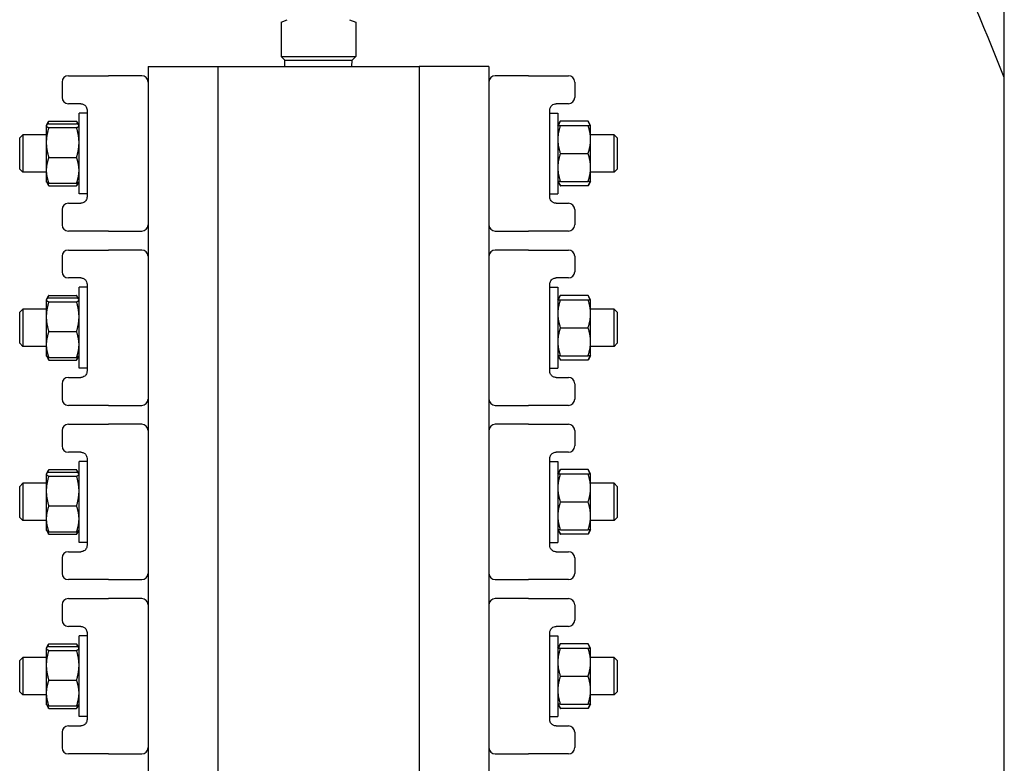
# Model space of a CAD drawing. Header units: inches. Extents: x 24 to 1128, y -58 to 748.
# Tile 274 of 656: x 461.9 to 471.79, y 309.55 to 317.01. Entities that reach past the tile are written whole.
import ezdxf

# ---------------------------------------------------------------- set-up
doc = ezdxf.new("R2010")
doc.units = ezdxf.units.IN
doc.header["$LTSCALE"] = 32
doc.header["$MEASUREMENT"] = 0
doc.layers.add('Visible (ANSI)', color=7, linetype='Continuous', lineweight=30)

msp = doc.modelspace()

# ---------------------------------------------------------------- linework, layer by layer
at = {"layer": 'Visible (ANSI)'}
for p, q in [((471.79233, 296.59617), (471.79233, 322.49617)), ((464.52983, 316.98903), (464.59233, 317.01492)), ((465.21733, 317.01492), (465.27983, 316.98903)), ((464.52983, 316.98903), (464.52983, 316.64617)), ((465.27983, 316.98903), (465.27983, 316.64617)), ((464.52983, 316.64617), (465.27983, 316.64617)), ((464.56733, 316.60867), (464.52983, 316.64617)), ((464.56733, 316.60867), (465.24233, 316.60867)), ((464.56897, 316.54617), (464.56733, 316.60867)), ((465.24069, 316.54617), (465.24233, 316.60867)), ((465.24233, 316.60867), (465.27983, 316.64617)), ((463.19333, 316.54617), (463.89333, 316.54617)), ((463.19333, 316.54617), (463.19333, 302.54617)), ((463.89333, 316.54617), (465.91633, 316.54617)), ((463.89333, 316.54617), (463.89333, 302.54617)), ((465.91633, 316.54617), (465.91633, 302.54617)), ((466.61633, 316.54617), (465.91633, 316.54617)), ((466.61633, 316.54617), (466.61633, 302.54617)), ((462.39333, 316.45117), (462.74059, 316.45117)), ((462.74059, 316.45117), (462.79607, 316.45117)), ((463.13083, 316.45117), (462.79607, 316.45117)), ((467.01359, 316.45117), (466.67883, 316.45117)), ((467.01359, 316.45117), (467.06907, 316.45117)), ((467.06907, 316.45117), (467.41633, 316.45117)), ((462.33083, 316.38867), (462.33083, 316.23367)), ((467.47883, 316.38867), (467.47883, 316.23367)), ((462.51833, 316.17117), (462.39333, 316.17117)), ((462.58083, 316.10867), (462.58083, 315.23367)), ((467.22883, 315.23367), (467.22883, 316.10867)), ((467.41633, 316.17117), (467.29133, 316.17117)), ((462.50083, 315.26467), (462.50083, 316.07767)), ((462.58083, 316.07767), (462.50083, 316.07767)), ((467.22883, 316.07767), (467.30883, 316.07767)), ((467.30883, 316.07767), (467.30883, 315.26467)), ((462.17183, 315.95267), (462.17305, 315.95478)), ((462.17183, 315.95267), (462.17183, 315.95057)), ((462.17183, 315.95057), (462.17183, 315.78118)), ((462.17305, 315.95478), (462.19407, 315.99119)), ((462.19697, 315.99609), (462.47569, 315.99609)), ((462.19697, 315.97037), (462.47569, 315.97037)), ((462.19697, 315.93078), (462.47569, 315.93078)), ((462.49961, 315.95478), (462.47859, 315.99119)), ((462.50083, 315.95267), (462.49961, 315.95478)), ((467.30883, 315.95267), (467.33397, 315.99622)), ((467.61269, 315.99622), (467.33397, 315.99622)), ((467.33397, 315.95267), (467.61269, 315.95267)), ((467.63783, 315.95267), (467.61269, 315.99622)), ((467.63783, 315.81192), (467.63783, 315.95267)), ((461.90483, 315.82742), (461.93608, 315.85867)), ((461.90483, 315.51492), (461.90483, 315.82742)), ((461.93608, 315.85867), (461.93608, 315.48367)), ((462.17183, 315.85867), (461.93608, 315.85867)), ((467.87358, 315.85867), (467.63783, 315.85867)), ((467.63783, 315.53042), (467.63783, 315.81192)), ((467.87358, 315.48367), (467.87358, 315.85867)), ((467.90483, 315.82742), (467.87358, 315.85867)), ((467.90483, 315.82742), (467.90483, 315.51492)), ((462.17183, 315.78118), (462.17183, 315.50177)), ((462.19697, 315.63158), (462.47569, 315.63158)), ((467.33397, 315.67117), (467.61269, 315.67117)), ((461.90483, 315.51492), (461.93608, 315.48367)), ((467.63783, 315.38967), (467.63783, 315.53042)), ((467.90483, 315.51492), (467.87358, 315.48367)), ((462.17183, 315.48367), (461.93608, 315.48367)), ((462.17183, 315.50177), (462.17183, 315.38967)), ((467.87358, 315.48367), (467.63783, 315.48367)), ((462.17183, 315.38967), (462.17305, 315.38756)), ((462.17305, 315.38756), (462.19407, 315.35115)), ((462.19697, 315.37197), (462.47569, 315.37197)), ((462.19697, 315.34625), (462.47569, 315.34625)), ((462.49961, 315.38756), (462.47859, 315.35115)), ((462.50083, 315.38967), (462.49961, 315.38756)), ((467.30883, 315.38967), (467.33397, 315.34612)), ((467.33397, 315.38967), (467.61269, 315.38967)), ((467.61269, 315.34612), (467.33397, 315.34612)), ((467.63783, 315.38967), (467.61269, 315.34612)), ((462.58083, 315.26467), (462.50083, 315.26467)), ((467.22883, 315.26467), (467.30883, 315.26467)), ((462.39333, 315.17117), (462.51833, 315.17117)), ((467.29133, 315.17117), (467.41633, 315.17117)), ((462.33083, 315.10867), (462.33083, 314.95367)), ((467.47883, 315.10867), (467.47883, 314.95367)), ((462.74059, 314.89117), (462.39333, 314.89117)), ((462.79607, 314.89117), (462.74059, 314.89117)), ((462.79607, 314.89117), (463.13083, 314.89117)), ((466.67883, 314.89117), (467.01359, 314.89117)), ((467.06907, 314.89117), (467.01359, 314.89117)), ((467.41633, 314.89117), (467.06907, 314.89117)), ((462.33083, 314.63867), (462.33083, 314.48367)), ((462.39333, 314.70117), (462.74059, 314.70117)), ((462.74059, 314.70117), (462.79607, 314.70117)), ((463.13083, 314.70117), (462.79607, 314.70117)), ((467.01359, 314.70117), (466.67883, 314.70117)), ((467.01359, 314.70117), (467.06907, 314.70117)), ((467.06907, 314.70117), (467.41633, 314.70117)), ((467.47883, 314.63867), (467.47883, 314.48367)), ((462.51833, 314.42117), (462.39333, 314.42117)), ((462.50083, 313.51467), (462.50083, 314.32767)), ((462.58083, 314.32767), (462.50083, 314.32767)), ((462.58083, 314.35867), (462.58083, 313.48367)), ((467.22883, 313.48367), (467.22883, 314.35867)), ((467.22883, 314.32767), (467.30883, 314.32767)), ((467.41633, 314.42117), (467.29133, 314.42117)), ((467.30883, 314.32767), (467.30883, 313.51467)), ((462.17305, 314.20478), (462.19407, 314.24119)), ((462.19697, 314.24609), (462.47569, 314.24609)), ((462.49961, 314.20478), (462.47859, 314.24119)), ((467.30883, 314.20267), (467.33397, 314.24622)), ((467.61269, 314.24622), (467.33397, 314.24622)), ((467.63783, 314.20267), (467.61269, 314.24622)), ((462.17183, 314.20267), (462.17305, 314.20478)), ((462.17183, 314.20267), (462.17183, 314.20057)), ((462.17183, 314.20057), (462.17183, 314.03118)), ((462.19697, 314.22037), (462.47569, 314.22037)), ((462.19697, 314.18078), (462.47569, 314.18078)), ((462.50083, 314.20267), (462.49961, 314.20478)), ((467.33397, 314.20267), (467.61269, 314.20267)), ((467.63783, 314.06192), (467.63783, 314.20267)), ((461.90483, 314.07742), (461.93608, 314.10867)), ((461.90483, 313.76492), (461.90483, 314.07742)), ((461.93608, 314.10867), (461.93608, 313.73367)), ((462.17183, 314.10867), (461.93608, 314.10867)), ((462.17183, 314.03118), (462.17183, 313.75177)), ((467.87358, 314.10867), (467.63783, 314.10867)), ((467.63783, 313.78042), (467.63783, 314.06192)), ((467.87358, 313.73367), (467.87358, 314.10867)), ((467.90483, 314.07742), (467.87358, 314.10867)), ((467.90483, 314.07742), (467.90483, 313.76492)), ((462.19697, 313.88158), (462.47569, 313.88158)), ((467.33397, 313.92117), (467.61269, 313.92117)), ((461.90483, 313.76492), (461.93608, 313.73367)), ((462.17183, 313.73367), (461.93608, 313.73367)), ((462.17183, 313.75177), (462.17183, 313.63967)), ((467.63783, 313.63967), (467.63783, 313.78042)), ((467.87358, 313.73367), (467.63783, 313.73367)), ((467.90483, 313.76492), (467.87358, 313.73367)), ((462.17183, 313.63967), (462.17305, 313.63756)), ((462.17305, 313.63756), (462.19407, 313.60115)), ((462.49961, 313.63756), (462.47859, 313.60115)), ((462.50083, 313.63967), (462.49961, 313.63756)), ((467.30883, 313.63967), (467.33397, 313.59612)), ((467.33397, 313.63967), (467.61269, 313.63967)), ((467.63783, 313.63967), (467.61269, 313.59612)), ((462.19697, 313.62197), (462.47569, 313.62197)), ((462.19697, 313.59625), (462.47569, 313.59625)), ((467.61269, 313.59612), (467.33397, 313.59612)), ((462.58083, 313.51467), (462.50083, 313.51467)), ((467.22883, 313.51467), (467.30883, 313.51467)), ((462.33083, 313.35867), (462.33083, 313.20367)), ((462.39333, 313.42117), (462.51833, 313.42117)), ((467.29133, 313.42117), (467.41633, 313.42117)), ((467.47883, 313.35867), (467.47883, 313.20367)), ((462.74059, 313.14117), (462.39333, 313.14117)), ((462.79607, 313.14117), (462.74059, 313.14117)), ((462.79607, 313.14117), (463.13083, 313.14117)), ((466.67883, 313.14117), (467.01359, 313.14117)), ((467.06907, 313.14117), (467.01359, 313.14117)), ((467.41633, 313.14117), (467.06907, 313.14117)), ((462.39333, 312.95117), (462.74059, 312.95117)), ((462.74059, 312.95117), (462.79607, 312.95117)), ((463.13083, 312.95117), (462.79607, 312.95117)), ((467.01359, 312.95117), (466.67883, 312.95117)), ((467.01359, 312.95117), (467.06907, 312.95117)), ((467.06907, 312.95117), (467.41633, 312.95117)), ((462.33083, 312.88867), (462.33083, 312.73367)), ((467.47883, 312.88867), (467.47883, 312.73367)), ((462.51833, 312.67117), (462.39333, 312.67117)), ((467.41633, 312.67117), (467.29133, 312.67117)), ((462.50083, 311.76467), (462.50083, 312.57767)), ((462.58083, 312.57767), (462.50083, 312.57767)), ((462.58083, 312.60867), (462.58083, 311.73367)), ((467.22883, 311.73367), (467.22883, 312.60867)), ((467.22883, 312.57767), (467.30883, 312.57767)), ((467.30883, 312.57767), (467.30883, 311.76467)), ((462.17183, 312.45267), (462.17305, 312.45478)), ((462.17183, 312.45267), (462.17183, 312.45057)), ((462.17183, 312.45057), (462.17183, 312.28118)), ((462.17305, 312.45478), (462.19407, 312.49119)), ((462.19697, 312.49609), (462.47569, 312.49609)), ((462.19697, 312.47037), (462.47569, 312.47037)), ((462.49961, 312.45478), (462.47859, 312.49119)), ((462.50083, 312.45267), (462.49961, 312.45478)), ((467.30883, 312.45267), (467.33397, 312.49622)), ((467.61269, 312.49622), (467.33397, 312.49622)), ((467.33397, 312.45267), (467.61269, 312.45267)), ((467.63783, 312.45267), (467.61269, 312.49622)), ((467.63783, 312.31192), (467.63783, 312.45267)), ((461.90483, 312.32742), (461.93608, 312.35867)), ((461.93608, 312.35867), (461.93608, 311.98367)), ((462.17183, 312.35867), (461.93608, 312.35867)), ((462.19697, 312.43078), (462.47569, 312.43078)), ((467.87358, 312.35867), (467.63783, 312.35867)), ((467.87358, 311.98367), (467.87358, 312.35867)), ((467.90483, 312.32742), (467.87358, 312.35867)), ((461.90483, 312.01492), (461.90483, 312.32742)), ((462.17183, 312.28118), (462.17183, 312.00177)), ((467.63783, 312.03042), (467.63783, 312.31192)), ((467.90483, 312.32742), (467.90483, 312.01492)), ((467.33397, 312.17117), (467.61269, 312.17117)), ((462.19697, 312.13158), (462.47569, 312.13158)), ((461.90483, 312.01492), (461.93608, 311.98367)), ((462.17183, 311.98367), (461.93608, 311.98367)), ((462.17183, 312.00177), (462.17183, 311.88967)), ((467.63783, 311.88967), (467.63783, 312.03042)), ((467.87358, 311.98367), (467.63783, 311.98367)), ((467.90483, 312.01492), (467.87358, 311.98367)), ((462.17183, 311.88967), (462.17305, 311.88756)), ((462.17305, 311.88756), (462.19407, 311.85115)), ((462.19697, 311.87197), (462.47569, 311.87197)), ((462.49961, 311.88756), (462.47859, 311.85115)), ((462.50083, 311.88967), (462.49961, 311.88756)), ((467.30883, 311.88967), (467.33397, 311.84612)), ((467.33397, 311.88967), (467.61269, 311.88967)), ((467.63783, 311.88967), (467.61269, 311.84612)), ((462.19697, 311.84625), (462.47569, 311.84625)), ((462.58083, 311.76467), (462.50083, 311.76467)), ((467.22883, 311.76467), (467.30883, 311.76467)), ((467.61269, 311.84612), (467.33397, 311.84612)), ((462.39333, 311.67117), (462.51833, 311.67117)), ((467.29133, 311.67117), (467.41633, 311.67117)), ((462.33083, 311.60867), (462.33083, 311.45367)), ((467.47883, 311.60867), (467.47883, 311.45367)), ((462.74059, 311.39117), (462.39333, 311.39117)), ((462.79607, 311.39117), (462.74059, 311.39117)), ((462.79607, 311.39117), (463.13083, 311.39117)), ((466.67883, 311.39117), (467.01359, 311.39117)), ((467.06907, 311.39117), (467.01359, 311.39117)), ((467.41633, 311.39117), (467.06907, 311.39117)), ((462.39333, 311.20117), (462.74059, 311.20117)), ((462.74059, 311.20117), (462.79607, 311.20117)), ((463.13083, 311.20117), (462.79607, 311.20117)), ((467.01359, 311.20117), (466.67883, 311.20117)), ((467.01359, 311.20117), (467.06907, 311.20117)), ((467.06907, 311.20117), (467.41633, 311.20117)), ((462.33083, 311.13867), (462.33083, 310.98367)), ((467.47883, 311.13867), (467.47883, 310.98367)), ((462.51833, 310.92117), (462.39333, 310.92117)), ((467.41633, 310.92117), (467.29133, 310.92117)), ((462.50083, 310.01467), (462.50083, 310.82767)), ((462.58083, 310.82767), (462.50083, 310.82767)), ((462.58083, 310.85867), (462.58083, 309.98367)), ((467.22883, 309.98367), (467.22883, 310.85867)), ((467.22883, 310.82767), (467.30883, 310.82767)), ((467.30883, 310.82767), (467.30883, 310.01467)), ((462.17183, 310.70267), (462.17305, 310.70478)), ((462.17183, 310.70267), (462.17183, 310.70057)), ((462.17183, 310.70057), (462.17183, 310.53118)), ((462.17305, 310.70478), (462.19407, 310.74119)), ((462.19697, 310.74609), (462.47569, 310.74609)), ((462.19697, 310.72037), (462.47569, 310.72037)), ((462.19697, 310.68078), (462.47569, 310.68078)), ((462.49961, 310.70478), (462.47859, 310.74119)), ((462.50083, 310.70267), (462.49961, 310.70478)), ((467.30883, 310.70267), (467.33397, 310.74622)), ((467.61269, 310.74622), (467.33397, 310.74622)), ((467.33397, 310.70267), (467.61269, 310.70267)), ((467.63783, 310.70267), (467.61269, 310.74622)), ((467.63783, 310.56192), (467.63783, 310.70267)), ((461.90483, 310.57742), (461.93608, 310.60867)), ((461.90483, 310.26492), (461.90483, 310.57742)), ((461.93608, 310.60867), (461.93608, 310.23367)), ((462.17183, 310.60867), (461.93608, 310.60867)), ((467.87358, 310.60867), (467.63783, 310.60867)), ((467.87358, 310.23367), (467.87358, 310.60867)), ((467.90483, 310.57742), (467.87358, 310.60867)), ((467.90483, 310.57742), (467.90483, 310.26492)), ((462.17183, 310.53118), (462.17183, 310.25177)), ((467.63783, 310.28042), (467.63783, 310.56192)), ((462.19697, 310.38158), (462.47569, 310.38158)), ((467.33397, 310.42117), (467.61269, 310.42117)), ((467.63783, 310.13967), (467.63783, 310.28042)), ((461.90483, 310.26492), (461.93608, 310.23367)), ((462.17183, 310.23367), (461.93608, 310.23367)), ((462.17183, 310.25177), (462.17183, 310.13967)), ((467.87358, 310.23367), (467.63783, 310.23367)), ((467.90483, 310.26492), (467.87358, 310.23367)), ((462.17183, 310.13967), (462.17305, 310.13756)), ((462.17305, 310.13756), (462.19407, 310.10115)), ((462.19697, 310.12197), (462.47569, 310.12197)), ((462.19697, 310.09625), (462.47569, 310.09625)), ((462.49961, 310.13756), (462.47859, 310.10115)), ((462.50083, 310.13967), (462.49961, 310.13756)), ((467.30883, 310.13967), (467.33397, 310.09612)), ((467.33397, 310.13967), (467.61269, 310.13967)), ((467.61269, 310.09612), (467.33397, 310.09612)), ((467.63783, 310.13967), (467.61269, 310.09612)), ((462.58083, 310.01467), (462.50083, 310.01467)), ((467.22883, 310.01467), (467.30883, 310.01467)), ((462.39333, 309.92117), (462.51833, 309.92117)), ((467.29133, 309.92117), (467.41633, 309.92117)), ((462.33083, 309.85867), (462.33083, 309.70367)), ((467.47883, 309.85867), (467.47883, 309.70367)), ((462.74059, 309.64117), (462.39333, 309.64117)), ((462.79607, 309.64117), (462.74059, 309.64117)), ((462.79607, 309.64117), (463.13083, 309.64117)), ((466.67883, 309.64117), (467.01359, 309.64117)), ((467.06907, 309.64117), (467.01359, 309.64117)), ((467.41633, 309.64117), (467.06907, 309.64117))]:
    msp.add_line(p, q, dxfattribs=at)
for centre, radius, start, end in [((430.62125, 299.89305), 44.37029, 21.890605, 26.363284), ((462.39333, 316.38867), 0.0625, 90, 180), ((463.13083, 316.38867), 0.0625, 0, 90), ((466.67883, 316.38867), 0.0625, 90, 180), ((467.41633, 316.38867), 0.0625, 0, 90), ((462.39333, 316.23367), 0.0625, 180, 270), ((467.41633, 316.23367), 0.0625, 270, 0), ((462.39333, 315.10867), 0.0625, 90, 180), ((467.41633, 315.10867), 0.0625, 0, 90), ((462.39333, 314.95367), 0.0625, 180, 270), ((463.13083, 314.95367), 0.0625, 270, 0), ((466.67883, 314.95367), 0.0625, 180, 270), ((467.41633, 314.95367), 0.0625, 270, 0), ((462.39333, 314.63867), 0.0625, 90, 180), ((463.13083, 314.63867), 0.0625, 0, 90), ((466.67883, 314.63867), 0.0625, 90, 180), ((467.41633, 314.63867), 0.0625, 0, 90), ((462.39333, 314.48367), 0.0625, 180, 270), ((467.41633, 314.48367), 0.0625, 270, 0), ((462.39333, 313.35867), 0.0625, 90, 180), ((467.41633, 313.35867), 0.0625, 0, 90), ((462.39333, 313.20367), 0.0625, 180, 270), ((463.13083, 313.20367), 0.0625, 270, 0), ((466.67883, 313.20367), 0.0625, 180, 270), ((467.41633, 313.20367), 0.0625, 270, 0), ((462.39333, 312.88867), 0.0625, 90, 180), ((463.13083, 312.88867), 0.0625, 0, 90), ((466.67883, 312.88867), 0.0625, 90, 180), ((467.41633, 312.88867), 0.0625, 0, 90), ((462.39333, 312.73367), 0.0625, 180, 270), ((467.41633, 312.73367), 0.0625, 270, 0), ((462.39333, 311.60867), 0.0625, 90, 180), ((467.41633, 311.60867), 0.0625, 0, 90), ((462.39333, 311.45367), 0.0625, 180, 270), ((463.13083, 311.45367), 0.0625, 270, 0), ((466.67883, 311.45367), 0.0625, 180, 270), ((467.41633, 311.45367), 0.0625, 270, 0), ((462.39333, 311.13867), 0.0625, 90, 180), ((463.13083, 311.13867), 0.0625, 0, 90), ((466.67883, 311.13867), 0.0625, 90, 180), ((467.41633, 311.13867), 0.0625, 0, 90), ((462.39333, 310.98367), 0.0625, 180, 270), ((467.41633, 310.98367), 0.0625, 270, 0), ((462.39333, 309.85867), 0.0625, 90, 180), ((467.41633, 309.85867), 0.0625, 0, 90), ((462.39333, 309.70367), 0.0625, 180, 270), ((463.13083, 309.70367), 0.0625, 270, 0), ((466.67883, 309.70367), 0.0625, 180, 270), ((467.41633, 309.70367), 0.0625, 270, 0)]:
    msp.add_arc(centre, radius, start, end, dxfattribs=at)
for points, knots in [([(462.51833, 316.17117), (462.52314, 316.17117), (462.5282, 316.17062), (462.54176, 316.16725), (462.55058, 316.16324), (462.5661, 316.15014), (462.57284, 316.14132), (462.57942, 316.12376), (462.58083, 316.11623), (462.58083, 316.10867)], [0, 0, 0, 0, 0.12205237, 0.12205237, 0.31733615, 0.31733615, 0.49818613, 0.49818613, 0.61333736, 0.61333736, 0.61333736, 0.61333736]), ([(467.22883, 316.10867), (467.22883, 316.11214), (467.22912, 316.11561), (467.2306, 316.12444), (467.23223, 316.12967), (467.23725, 316.14073), (467.241, 316.14625), (467.24973, 316.15579), (467.25475, 316.15969), (467.26703, 316.16685), (467.27436, 316.16923), (467.28473, 316.17092), (467.28809, 316.17117), (467.29133, 316.17117)], [0, 0, 0, 0, 0.05287288, 0.05287288, 0.1374695, 0.1374695, 0.2474451, 0.2474451, 0.36526508, 0.36526508, 0.53100521, 0.53100521, 0.613329, 0.613329, 0.613329, 0.613329]), ([(462.58083, 315.23367), (462.58083, 315.2302), (462.58054, 315.22673), (462.57906, 315.2179), (462.57743, 315.21267), (462.57242, 315.2016), (462.56866, 315.19609), (462.55993, 315.18655), (462.55491, 315.18265), (462.54263, 315.17549), (462.5353, 315.17311), (462.52493, 315.17142), (462.52157, 315.17117), (462.51833, 315.17117)], [0, 0, 0, 0, 0.05287288, 0.05287288, 0.1374695, 0.1374695, 0.2474451, 0.2474451, 0.36528945, 0.36528945, 0.53104907, 0.53104907, 0.613329, 0.613329, 0.613329, 0.613329]), ([(467.29133, 315.17117), (467.28652, 315.17117), (467.28146, 315.17172), (467.2679, 315.17509), (467.25908, 315.17911), (467.24356, 315.19221), (467.23681, 315.20104), (467.23024, 315.21859), (467.22883, 315.22612), (467.22883, 315.23367)], [0, 0, 0, 0, 0.12208473, 0.12208473, 0.31742031, 0.31742031, 0.4982594, 0.4982594, 0.61333736, 0.61333736, 0.61333736, 0.61333736]), ([(462.51833, 314.42117), (462.52314, 314.42117), (462.5282, 314.42062), (462.54176, 314.41725), (462.55058, 314.41324), (462.5661, 314.40014), (462.57284, 314.39132), (462.57942, 314.37376), (462.58083, 314.36623), (462.58083, 314.35867)], [0, 0, 0, 0, 0.12205237, 0.12205237, 0.31733615, 0.31733615, 0.49818613, 0.49818613, 0.61333736, 0.61333736, 0.61333736, 0.61333736]), ([(467.22883, 314.35867), (467.22883, 314.36214), (467.22912, 314.36561), (467.2306, 314.37444), (467.23223, 314.37967), (467.23725, 314.39073), (467.241, 314.39625), (467.24973, 314.40579), (467.25475, 314.40969), (467.26703, 314.41685), (467.27436, 314.41923), (467.28473, 314.42092), (467.28809, 314.42117), (467.29133, 314.42117)], [0, 0, 0, 0, 0.05287288, 0.05287288, 0.1374695, 0.1374695, 0.2474451, 0.2474451, 0.36526508, 0.36526508, 0.53100521, 0.53100521, 0.613329, 0.613329, 0.613329, 0.613329]), ([(462.58083, 313.48367), (462.58083, 313.4802), (462.58054, 313.47673), (462.57906, 313.4679), (462.57743, 313.46267), (462.57242, 313.4516), (462.56866, 313.44609), (462.55993, 313.43655), (462.55491, 313.43265), (462.54263, 313.42549), (462.5353, 313.42311), (462.52493, 313.42142), (462.52157, 313.42117), (462.51833, 313.42117)], [0, 0, 0, 0, 0.05287288, 0.05287288, 0.1374695, 0.1374695, 0.2474451, 0.2474451, 0.36528945, 0.36528945, 0.53104907, 0.53104907, 0.613329, 0.613329, 0.613329, 0.613329]), ([(467.29133, 313.42117), (467.28652, 313.42117), (467.28146, 313.42172), (467.2679, 313.42509), (467.25908, 313.42911), (467.24356, 313.44221), (467.23681, 313.45104), (467.23024, 313.46859), (467.22883, 313.47612), (467.22883, 313.48367)], [0, 0, 0, 0, 0.12208473, 0.12208473, 0.31742031, 0.31742031, 0.4982594, 0.4982594, 0.61333736, 0.61333736, 0.61333736, 0.61333736]), ([(462.51833, 312.67117), (462.52314, 312.67117), (462.5282, 312.67062), (462.54176, 312.66725), (462.55058, 312.66324), (462.5661, 312.65014), (462.57284, 312.64132), (462.57942, 312.62376), (462.58083, 312.61623), (462.58083, 312.60867)], [0, 0, 0, 0, 0.12205237, 0.12205237, 0.31733615, 0.31733615, 0.49818613, 0.49818613, 0.61333736, 0.61333736, 0.61333736, 0.61333736]), ([(467.22883, 312.60867), (467.22883, 312.61214), (467.22912, 312.61561), (467.2306, 312.62444), (467.23223, 312.62967), (467.23725, 312.64073), (467.241, 312.64625), (467.24973, 312.65579), (467.25475, 312.65969), (467.26703, 312.66685), (467.27436, 312.66923), (467.28473, 312.67092), (467.28809, 312.67117), (467.29133, 312.67117)], [0, 0, 0, 0, 0.05287288, 0.05287288, 0.1374695, 0.1374695, 0.2474451, 0.2474451, 0.36526508, 0.36526508, 0.53100521, 0.53100521, 0.613329, 0.613329, 0.613329, 0.613329]), ([(462.58083, 311.73367), (462.58083, 311.7302), (462.58054, 311.72673), (462.57906, 311.7179), (462.57743, 311.71267), (462.57242, 311.7016), (462.56866, 311.69609), (462.55993, 311.68655), (462.55491, 311.68265), (462.54263, 311.67549), (462.5353, 311.67311), (462.52493, 311.67142), (462.52157, 311.67117), (462.51833, 311.67117)], [0, 0, 0, 0, 0.05287288, 0.05287288, 0.1374695, 0.1374695, 0.2474451, 0.2474451, 0.36528945, 0.36528945, 0.53104907, 0.53104907, 0.613329, 0.613329, 0.613329, 0.613329]), ([(467.29133, 311.67117), (467.28652, 311.67117), (467.28146, 311.67172), (467.2679, 311.67509), (467.25908, 311.67911), (467.24356, 311.69221), (467.23681, 311.70104), (467.23024, 311.71859), (467.22883, 311.72612), (467.22883, 311.73367)], [0, 0, 0, 0, 0.12208473, 0.12208473, 0.31742031, 0.31742031, 0.4982594, 0.4982594, 0.61333736, 0.61333736, 0.61333736, 0.61333736]), ([(462.51833, 310.92117), (462.52314, 310.92117), (462.5282, 310.92062), (462.54176, 310.91725), (462.55058, 310.91324), (462.5661, 310.90014), (462.57284, 310.89132), (462.57942, 310.87376), (462.58083, 310.86623), (462.58083, 310.85867)], [0, 0, 0, 0, 0.12205237, 0.12205237, 0.31733615, 0.31733615, 0.49818613, 0.49818613, 0.61333736, 0.61333736, 0.61333736, 0.61333736]), ([(467.22883, 310.85867), (467.22883, 310.86214), (467.22912, 310.86561), (467.2306, 310.87444), (467.23223, 310.87967), (467.23725, 310.89073), (467.241, 310.89625), (467.24973, 310.90579), (467.25475, 310.90969), (467.26703, 310.91685), (467.27436, 310.91923), (467.28473, 310.92092), (467.28809, 310.92117), (467.29133, 310.92117)], [0, 0, 0, 0, 0.05287288, 0.05287288, 0.1374695, 0.1374695, 0.2474451, 0.2474451, 0.36526508, 0.36526508, 0.53100521, 0.53100521, 0.613329, 0.613329, 0.613329, 0.613329]), ([(462.58083, 309.98367), (462.58083, 309.9802), (462.58054, 309.97673), (462.57906, 309.9679), (462.57743, 309.96267), (462.57242, 309.9516), (462.56866, 309.94609), (462.55993, 309.93655), (462.55491, 309.93265), (462.54263, 309.92549), (462.5353, 309.92311), (462.52493, 309.92142), (462.52157, 309.92117), (462.51833, 309.92117)], [0, 0, 0, 0, 0.05287288, 0.05287288, 0.1374695, 0.1374695, 0.2474451, 0.2474451, 0.36528945, 0.36528945, 0.53104907, 0.53104907, 0.613329, 0.613329, 0.613329, 0.613329]), ([(467.29133, 309.92117), (467.28652, 309.92117), (467.28146, 309.92172), (467.2679, 309.92509), (467.25908, 309.92911), (467.24356, 309.94221), (467.23681, 309.95104), (467.23024, 309.96859), (467.22883, 309.97612), (467.22883, 309.98367)], [0, 0, 0, 0, 0.12208473, 0.12208473, 0.31742031, 0.31742031, 0.4982594, 0.4982594, 0.61333736, 0.61333736, 0.61333736, 0.61333736])]:
    msp.add_open_spline(points, degree=3, knots=knots, dxfattribs=at)
for points, weights in [([(462.19697, 315.97037), (462.17183, 315.95976), (462.17183, 315.95057)], [1, 1.0379548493, 1]), ([(462.17183, 315.95057), (462.17183, 315.94139), (462.19697, 315.93078)], [1, 1.0379548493, 1]), ([(462.19697, 315.93078), (462.17183, 315.85061), (462.17183, 315.78118)], [1, 1.0379548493, 1]), ([(462.19697, 315.99609), (462.18598, 315.97798), (462.17991, 315.96152)], [1, 1.01624676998, 1.01858451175]), ([(462.49276, 315.96152), (462.48668, 315.97798), (462.47569, 315.99609)], [1.01858451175, 1.01624676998, 1]), ([(462.50083, 315.95057), (462.50083, 315.95976), (462.47569, 315.97037)], [1, 1.0379548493, 1]), ([(462.47569, 315.93078), (462.50083, 315.94139), (462.50083, 315.95057)], [1, 1.0379548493, 1]), ([(462.50083, 315.78118), (462.50083, 315.85061), (462.47569, 315.93078)], [1, 1.0379548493, 1]), ([(467.30883, 315.95267), (467.30883, 315.95267), (467.33397, 315.95267)], [1, 1.0379548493, 1]), ([(467.33397, 315.95267), (467.30883, 315.87724), (467.30883, 315.81192)], [1, 1.0379548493, 1]), ([(467.33397, 315.99622), (467.32072, 315.97326), (467.31456, 315.95267)], [1, 1.01965956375, 1.01895290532]), ([(467.6321, 315.95267), (467.62594, 315.97326), (467.61269, 315.99622)], [1.01895290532, 1.01965956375, 1]), ([(467.61269, 315.95267), (467.63783, 315.95267), (467.63783, 315.95267)], [1, 1.0379548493, 1]), ([(467.63783, 315.81192), (467.63783, 315.87724), (467.61269, 315.95267)], [1, 1.0379548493, 1]), ([(467.30883, 315.81192), (467.30883, 315.7466), (467.33397, 315.67117)], [1, 1.0379548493, 1]), ([(467.61269, 315.67117), (467.63783, 315.7466), (467.63783, 315.81192)], [1, 1.0379548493, 1]), ([(462.17183, 315.78118), (462.17183, 315.71175), (462.19697, 315.63158)], [1, 1.0379548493, 1]), ([(462.47569, 315.63158), (462.50083, 315.71175), (462.50083, 315.78118)], [1, 1.0379548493, 1]), ([(462.19697, 315.63158), (462.17183, 315.56202), (462.17183, 315.50177)], [1, 1.0379548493, 1]), ([(462.50083, 315.50177), (462.50083, 315.56202), (462.47569, 315.63158)], [1, 1.0379548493, 1]), ([(467.33397, 315.67117), (467.30883, 315.59574), (467.30883, 315.53042)], [1, 1.0379548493, 1]), ([(467.63783, 315.53042), (467.63783, 315.59574), (467.61269, 315.67117)], [1, 1.0379548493, 1]), ([(467.30883, 315.53042), (467.30883, 315.4651), (467.33397, 315.38967)], [1, 1.0379548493, 1]), ([(467.61269, 315.38967), (467.63783, 315.4651), (467.63783, 315.53042)], [1, 1.0379548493, 1]), ([(462.17183, 315.50177), (462.17183, 315.44153), (462.19697, 315.37197)], [1, 1.0379548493, 1]), ([(462.47569, 315.37197), (462.50083, 315.44153), (462.50083, 315.50177)], [1, 1.0379548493, 1]), ([(462.19697, 315.37197), (462.17724, 315.38029), (462.17305, 315.38756)], [1, 1.02954253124, 1.01309562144]), ([(462.18151, 315.37976), (462.18734, 315.36372), (462.19697, 315.34625)], [1.01777583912, 1.01420217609, 1]), ([(462.19697, 315.34625), (462.19547, 315.34872), (462.19407, 315.35115)], [1, 1.00218611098, 1.00412039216]), ([(462.49961, 315.38756), (462.49542, 315.38029), (462.47569, 315.37197)], [1.01309562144, 1.02954253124, 1]), ([(462.47569, 315.34625), (462.48532, 315.36372), (462.49116, 315.37976)], [1, 1.01420217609, 1.01777583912]), ([(462.47859, 315.35115), (462.47719, 315.34872), (462.47569, 315.34625)], [1.00412039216, 1.00218611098, 1]), ([(467.33397, 315.38967), (467.30883, 315.38967), (467.30883, 315.38967)], [1, 1.0379548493, 1]), ([(467.31456, 315.38967), (467.32072, 315.36908), (467.33397, 315.34612)], [1.01895290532, 1.01965956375, 1]), ([(467.63783, 315.38967), (467.63783, 315.38967), (467.61269, 315.38967)], [1, 1.0379548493, 1]), ([(467.61269, 315.34612), (467.62594, 315.36908), (467.6321, 315.38967)], [1, 1.01965956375, 1.01895290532]), ([(462.19697, 314.24609), (462.18598, 314.22798), (462.17991, 314.21152)], [1, 1.01624676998, 1.01858451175]), ([(462.49276, 314.21152), (462.48668, 314.22798), (462.47569, 314.24609)], [1.01858451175, 1.01624676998, 1]), ([(467.33397, 314.24622), (467.32072, 314.22326), (467.31456, 314.20267)], [1, 1.01965956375, 1.01895290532]), ([(467.6321, 314.20267), (467.62594, 314.22326), (467.61269, 314.24622)], [1.01895290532, 1.01965956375, 1]), ([(462.19697, 314.22037), (462.17183, 314.20976), (462.17183, 314.20057)], [1, 1.0379548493, 1]), ([(462.17183, 314.20057), (462.17183, 314.19139), (462.19697, 314.18078)], [1, 1.0379548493, 1]), ([(462.19697, 314.18078), (462.17183, 314.10061), (462.17183, 314.03118)], [1, 1.0379548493, 1]), ([(462.50083, 314.20057), (462.50083, 314.20976), (462.47569, 314.22037)], [1, 1.0379548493, 1]), ([(462.47569, 314.18078), (462.50083, 314.19139), (462.50083, 314.20057)], [1, 1.0379548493, 1]), ([(462.50083, 314.03118), (462.50083, 314.10061), (462.47569, 314.18078)], [1, 1.0379548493, 1]), ([(467.30883, 314.20267), (467.30883, 314.20267), (467.33397, 314.20267)], [1, 1.0379548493, 1]), ([(467.33397, 314.20267), (467.30883, 314.12724), (467.30883, 314.06192)], [1, 1.0379548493, 1]), ([(467.61269, 314.20267), (467.63783, 314.20267), (467.63783, 314.20267)], [1, 1.0379548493, 1]), ([(467.63783, 314.06192), (467.63783, 314.12724), (467.61269, 314.20267)], [1, 1.0379548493, 1]), ([(462.17183, 314.03118), (462.17183, 313.96175), (462.19697, 313.88158)], [1, 1.0379548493, 1]), ([(462.47569, 313.88158), (462.50083, 313.96175), (462.50083, 314.03118)], [1, 1.0379548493, 1]), ([(467.30883, 314.06192), (467.30883, 313.9966), (467.33397, 313.92117)], [1, 1.0379548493, 1]), ([(467.61269, 313.92117), (467.63783, 313.9966), (467.63783, 314.06192)], [1, 1.0379548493, 1]), ([(462.19697, 313.88158), (462.17183, 313.81202), (462.17183, 313.75177)], [1, 1.0379548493, 1]), ([(462.50083, 313.75177), (462.50083, 313.81202), (462.47569, 313.88158)], [1, 1.0379548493, 1]), ([(467.33397, 313.92117), (467.30883, 313.84574), (467.30883, 313.78042)], [1, 1.0379548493, 1]), ([(467.63783, 313.78042), (467.63783, 313.84574), (467.61269, 313.92117)], [1, 1.0379548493, 1]), ([(462.17183, 313.75177), (462.17183, 313.69153), (462.19697, 313.62197)], [1, 1.0379548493, 1]), ([(462.47569, 313.62197), (462.50083, 313.69153), (462.50083, 313.75177)], [1, 1.0379548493, 1]), ([(467.30883, 313.78042), (467.30883, 313.7151), (467.33397, 313.63967)], [1, 1.0379548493, 1]), ([(467.61269, 313.63967), (467.63783, 313.7151), (467.63783, 313.78042)], [1, 1.0379548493, 1]), ([(462.19697, 313.62197), (462.17724, 313.63029), (462.17305, 313.63756)], [1, 1.02954253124, 1.01309562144]), ([(462.49961, 313.63756), (462.49542, 313.63029), (462.47569, 313.62197)], [1.01309562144, 1.02954253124, 1]), ([(467.33397, 313.63967), (467.30883, 313.63967), (467.30883, 313.63967)], [1, 1.0379548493, 1]), ([(467.31456, 313.63967), (467.32072, 313.61908), (467.33397, 313.59612)], [1.01895290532, 1.01965956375, 1]), ([(467.63783, 313.63967), (467.63783, 313.63967), (467.61269, 313.63967)], [1, 1.0379548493, 1]), ([(467.61269, 313.59612), (467.62594, 313.61908), (467.6321, 313.63967)], [1, 1.01965956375, 1.01895290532]), ([(462.18151, 313.62976), (462.18734, 313.61372), (462.19697, 313.59625)], [1.01777583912, 1.01420217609, 1]), ([(462.19697, 313.59625), (462.19547, 313.59872), (462.19407, 313.60115)], [1, 1.00218611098, 1.00412039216]), ([(462.47569, 313.59625), (462.48532, 313.61372), (462.49116, 313.62976)], [1, 1.01420217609, 1.01777583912]), ([(462.47859, 313.60115), (462.47719, 313.59872), (462.47569, 313.59625)], [1.00412039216, 1.00218611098, 1]), ([(462.19697, 312.47037), (462.17183, 312.45976), (462.17183, 312.45057)], [1, 1.0379548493, 1]), ([(462.17183, 312.45057), (462.17183, 312.44139), (462.19697, 312.43078)], [1, 1.0379548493, 1]), ([(462.19697, 312.49609), (462.18598, 312.47798), (462.17991, 312.46152)], [1, 1.01624676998, 1.01858451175]), ([(462.49276, 312.46152), (462.48668, 312.47798), (462.47569, 312.49609)], [1.01858451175, 1.01624676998, 1]), ([(462.50083, 312.45057), (462.50083, 312.45976), (462.47569, 312.47037)], [1, 1.0379548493, 1]), ([(462.47569, 312.43078), (462.50083, 312.44139), (462.50083, 312.45057)], [1, 1.0379548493, 1]), ([(467.30883, 312.45267), (467.30883, 312.45267), (467.33397, 312.45267)], [1, 1.0379548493, 1]), ([(467.33397, 312.45267), (467.30883, 312.37724), (467.30883, 312.31192)], [1, 1.0379548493, 1]), ([(467.33397, 312.49622), (467.32072, 312.47326), (467.31456, 312.45267)], [1, 1.01965956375, 1.01895290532]), ([(467.6321, 312.45267), (467.62594, 312.47326), (467.61269, 312.49622)], [1.01895290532, 1.01965956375, 1]), ([(467.61269, 312.45267), (467.63783, 312.45267), (467.63783, 312.45267)], [1, 1.0379548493, 1]), ([(467.63783, 312.31192), (467.63783, 312.37724), (467.61269, 312.45267)], [1, 1.0379548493, 1]), ([(462.19697, 312.43078), (462.17183, 312.35061), (462.17183, 312.28118)], [1, 1.0379548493, 1]), ([(462.50083, 312.28118), (462.50083, 312.35061), (462.47569, 312.43078)], [1, 1.0379548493, 1]), ([(462.17183, 312.28118), (462.17183, 312.21175), (462.19697, 312.13158)], [1, 1.0379548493, 1]), ([(462.47569, 312.13158), (462.50083, 312.21175), (462.50083, 312.28118)], [1, 1.0379548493, 1]), ([(467.30883, 312.31192), (467.30883, 312.2466), (467.33397, 312.17117)], [1, 1.0379548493, 1]), ([(467.61269, 312.17117), (467.63783, 312.2466), (467.63783, 312.31192)], [1, 1.0379548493, 1]), ([(467.33397, 312.17117), (467.30883, 312.09574), (467.30883, 312.03042)], [1, 1.0379548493, 1]), ([(467.63783, 312.03042), (467.63783, 312.09574), (467.61269, 312.17117)], [1, 1.0379548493, 1]), ([(462.19697, 312.13158), (462.17183, 312.06202), (462.17183, 312.00177)], [1, 1.0379548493, 1]), ([(462.50083, 312.00177), (462.50083, 312.06202), (462.47569, 312.13158)], [1, 1.0379548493, 1]), ([(462.17183, 312.00177), (462.17183, 311.94153), (462.19697, 311.87197)], [1, 1.0379548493, 1]), ([(462.47569, 311.87197), (462.50083, 311.94153), (462.50083, 312.00177)], [1, 1.0379548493, 1]), ([(467.30883, 312.03042), (467.30883, 311.9651), (467.33397, 311.88967)], [1, 1.0379548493, 1]), ([(467.61269, 311.88967), (467.63783, 311.9651), (467.63783, 312.03042)], [1, 1.0379548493, 1]), ([(462.19697, 311.87197), (462.17724, 311.88029), (462.17305, 311.88756)], [1, 1.02954253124, 1.01309562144]), ([(462.18151, 311.87976), (462.18734, 311.86372), (462.19697, 311.84625)], [1.01777583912, 1.01420217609, 1]), ([(462.49961, 311.88756), (462.49542, 311.88029), (462.47569, 311.87197)], [1.01309562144, 1.02954253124, 1]), ([(462.47569, 311.84625), (462.48532, 311.86372), (462.49116, 311.87976)], [1, 1.01420217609, 1.01777583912]), ([(467.33397, 311.88967), (467.30883, 311.88967), (467.30883, 311.88967)], [1, 1.0379548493, 1]), ([(467.31456, 311.88967), (467.32072, 311.86908), (467.33397, 311.84612)], [1.01895290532, 1.01965956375, 1]), ([(467.63783, 311.88967), (467.63783, 311.88967), (467.61269, 311.88967)], [1, 1.0379548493, 1]), ([(467.61269, 311.84612), (467.62594, 311.86908), (467.6321, 311.88967)], [1, 1.01965956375, 1.01895290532]), ([(462.19697, 311.84625), (462.19547, 311.84872), (462.19407, 311.85115)], [1, 1.00218611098, 1.00412039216]), ([(462.47859, 311.85115), (462.47719, 311.84872), (462.47569, 311.84625)], [1.00412039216, 1.00218611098, 1]), ([(462.19697, 310.72037), (462.17183, 310.70976), (462.17183, 310.70057)], [1, 1.0379548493, 1]), ([(462.17183, 310.70057), (462.17183, 310.69139), (462.19697, 310.68078)], [1, 1.0379548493, 1]), ([(462.19697, 310.68078), (462.17183, 310.60061), (462.17183, 310.53118)], [1, 1.0379548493, 1]), ([(462.19697, 310.74609), (462.18598, 310.72798), (462.17991, 310.71152)], [1, 1.01624676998, 1.01858451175]), ([(462.49276, 310.71152), (462.48668, 310.72798), (462.47569, 310.74609)], [1.01858451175, 1.01624676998, 1]), ([(462.50083, 310.70057), (462.50083, 310.70976), (462.47569, 310.72037)], [1, 1.0379548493, 1]), ([(462.47569, 310.68078), (462.50083, 310.69139), (462.50083, 310.70057)], [1, 1.0379548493, 1]), ([(462.50083, 310.53118), (462.50083, 310.60061), (462.47569, 310.68078)], [1, 1.0379548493, 1]), ([(467.30883, 310.70267), (467.30883, 310.70267), (467.33397, 310.70267)], [1, 1.0379548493, 1]), ([(467.33397, 310.70267), (467.30883, 310.62724), (467.30883, 310.56192)], [1, 1.0379548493, 1]), ([(467.33397, 310.74622), (467.32072, 310.72326), (467.31456, 310.70267)], [1, 1.01965956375, 1.01895290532]), ([(467.6321, 310.70267), (467.62594, 310.72326), (467.61269, 310.74622)], [1.01895290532, 1.01965956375, 1]), ([(467.61269, 310.70267), (467.63783, 310.70267), (467.63783, 310.70267)], [1, 1.0379548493, 1]), ([(467.63783, 310.56192), (467.63783, 310.62724), (467.61269, 310.70267)], [1, 1.0379548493, 1]), ([(462.17183, 310.53118), (462.17183, 310.46175), (462.19697, 310.38158)], [1, 1.0379548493, 1]), ([(462.47569, 310.38158), (462.50083, 310.46175), (462.50083, 310.53118)], [1, 1.0379548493, 1]), ([(467.30883, 310.56192), (467.30883, 310.4966), (467.33397, 310.42117)], [1, 1.0379548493, 1]), ([(467.61269, 310.42117), (467.63783, 310.4966), (467.63783, 310.56192)], [1, 1.0379548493, 1]), ([(462.19697, 310.38158), (462.17183, 310.31202), (462.17183, 310.25177)], [1, 1.0379548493, 1]), ([(462.50083, 310.25177), (462.50083, 310.31202), (462.47569, 310.38158)], [1, 1.0379548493, 1]), ([(467.33397, 310.42117), (467.30883, 310.34574), (467.30883, 310.28042)], [1, 1.0379548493, 1]), ([(467.63783, 310.28042), (467.63783, 310.34574), (467.61269, 310.42117)], [1, 1.0379548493, 1]), ([(467.30883, 310.28042), (467.30883, 310.2151), (467.33397, 310.13967)], [1, 1.0379548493, 1]), ([(467.61269, 310.13967), (467.63783, 310.2151), (467.63783, 310.28042)], [1, 1.0379548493, 1]), ([(462.17183, 310.25177), (462.17183, 310.19153), (462.19697, 310.12197)], [1, 1.0379548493, 1]), ([(462.47569, 310.12197), (462.50083, 310.19153), (462.50083, 310.25177)], [1, 1.0379548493, 1]), ([(462.19697, 310.12197), (462.17724, 310.13029), (462.17305, 310.13756)], [1, 1.02954253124, 1.01309562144]), ([(462.18151, 310.12976), (462.18734, 310.11372), (462.19697, 310.09625)], [1.01777583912, 1.01420217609, 1]), ([(462.19697, 310.09625), (462.19547, 310.09872), (462.19407, 310.10115)], [1, 1.00218611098, 1.00412039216]), ([(462.49961, 310.13756), (462.49542, 310.13029), (462.47569, 310.12197)], [1.01309562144, 1.02954253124, 1]), ([(462.47569, 310.09625), (462.48532, 310.11372), (462.49116, 310.12976)], [1, 1.01420217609, 1.01777583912]), ([(462.47859, 310.10115), (462.47719, 310.09872), (462.47569, 310.09625)], [1.00412039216, 1.00218611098, 1]), ([(467.33397, 310.13967), (467.30883, 310.13967), (467.30883, 310.13967)], [1, 1.0379548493, 1]), ([(467.31456, 310.13967), (467.32072, 310.11908), (467.33397, 310.09612)], [1.01895290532, 1.01965956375, 1]), ([(467.63783, 310.13967), (467.63783, 310.13967), (467.61269, 310.13967)], [1, 1.0379548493, 1]), ([(467.61269, 310.09612), (467.62594, 310.11908), (467.6321, 310.13967)], [1, 1.01965956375, 1.01895290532])]:
    msp.add_rational_spline(points, weights, degree=2, dxfattribs=at)

doc.saveas('drawing.dxf')
